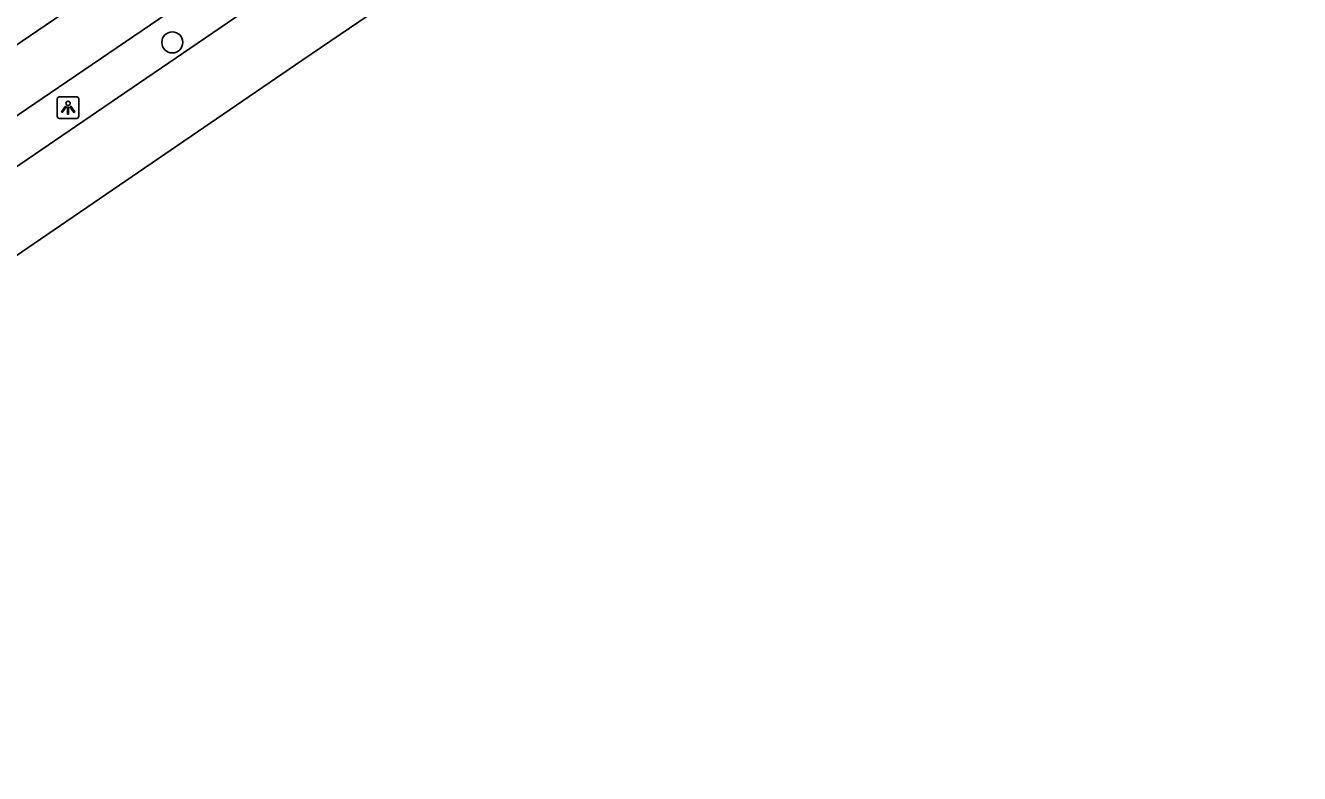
# Model space of a CAD drawing. Extents: x 157466 to 158888, y 383063 to 384677.
# Drawn here: x 158744.1 to 158803.4, y 383718.3 to 383753.1 of the extents above; entities that cross this region are included whole.
import ezdxf

# ---------------------------------------------------------------- set-up
doc = ezdxf.new("R2010")
doc.units = 0
for name, color, linetype in [('IMGEO_Boom', 7, 'Continuous'), ('IMGEO_Lichtpunt', 7, 'Continuous'), ('IMGEO_OVBaan_gesloten', 7, 'Continuous'), ('IMGEO_Rijbaan_regionaal_gesloten', 7, 'Continuous')]:
    doc.layers.add(name, color=color, linetype=linetype)

msp = doc.modelspace()

# ---------------------------------------------------------------- linework, layer by layer
at = {"layer": 'IMGEO_Boom'}
msp.add_circle((158750.929, 383752.344), 0.489, dxfattribs=at)
at = {"layer": 'IMGEO_Lichtpunt'}
for p, q in [((158745.573, 383749.709), (158745.573, 383748.902)), ((158745.573, 383749.709), (158745.573, 383748.902)), ((158746.475, 383749.804), (158745.667, 383749.804)), ((158746.475, 383749.804), (158745.667, 383749.804)), ((158746.569, 383748.902), (158746.569, 383749.709)), ((158746.569, 383748.902), (158746.569, 383749.709)), ((158745.667, 383748.808), (158746.475, 383748.808)), ((158745.667, 383748.808), (158746.475, 383748.808))]:
    msp.add_line(p, q, dxfattribs=at)
for points in [[(158745.947, 383749.373), (158745.986, 383749.345), (158745.798, 383749.083), (158745.76, 383749.11), (158745.947, 383749.373)], [(158746.049, 383749.325), (158746.096, 383749.325), (158746.096, 383749.003), (158746.049, 383749.003), (158746.049, 383749.325)], [(158746.159, 383749.345), (158746.197, 383749.372), (158746.384, 383749.11), (158746.345, 383749.082), (158746.159, 383749.345)]]:
    msp.add_lwpolyline(points, dxfattribs=at)
msp.add_circle((158746.072, 383749.507), 0.0994, dxfattribs=at)
for centre, start, end in [((158745.667, 383749.709), 90, 180), ((158745.667, 383749.709), 90, 180), ((158746.475, 383749.709), 0, 90), ((158746.475, 383749.709), 0, 90), ((158745.667, 383748.902), 180, 270), ((158745.667, 383748.902), 180, 270), ((158746.475, 383748.902), 270, 0), ((158746.475, 383748.902), 270, 360)]:
    msp.add_arc(centre, 0.0946, start, end, dxfattribs=at)
at = {"layer": 'IMGEO_OVBaan_gesloten'}
for points in [[(158718.251, 383729.502), (158718.612, 383729.747), (158721.304, 383731.565), (158724.771, 383733.923), (158724.89, 383733.759), (158733.741, 383739.782), (158748.722, 383750), (158795.658, 383782.013), (158795.554, 383782.188), (158797.453, 383783.491), (158809.409, 383791.61), (158812.376, 383793.618)], [(158814.981, 383791.033), (158802.696, 383782.707), (158783.558, 383769.561), (158756.966, 383751.508), (158730.487, 383733.418), (158708.352, 383718.295)]]:
    msp.add_lwpolyline(points, dxfattribs=at)
at = {"layer": 'IMGEO_Rijbaan_regionaal_gesloten'}
for points in [[(158809.428, 383798.598), (158802.865, 383793.184), (158795.674, 383787.791), (158789.344, 383783.259), (158772.603, 383771.911), (158709.962, 383729.308), (158703.741, 383725.019)], [(158810.748, 383796.128), (158808.352, 383794.263), (158805.7, 383792.16), (158804.177, 383790.889), (158801.841, 383788.984), (158799.473, 383787.107), (158791.318, 383781.362), (158779.708, 383773.44), (158745.257, 383750), (158740.821, 383746.982), (158717.611, 383731.222), (158717.248, 383730.974)]]:
    msp.add_lwpolyline(points, dxfattribs=at)

doc.saveas('drawing.dxf')
